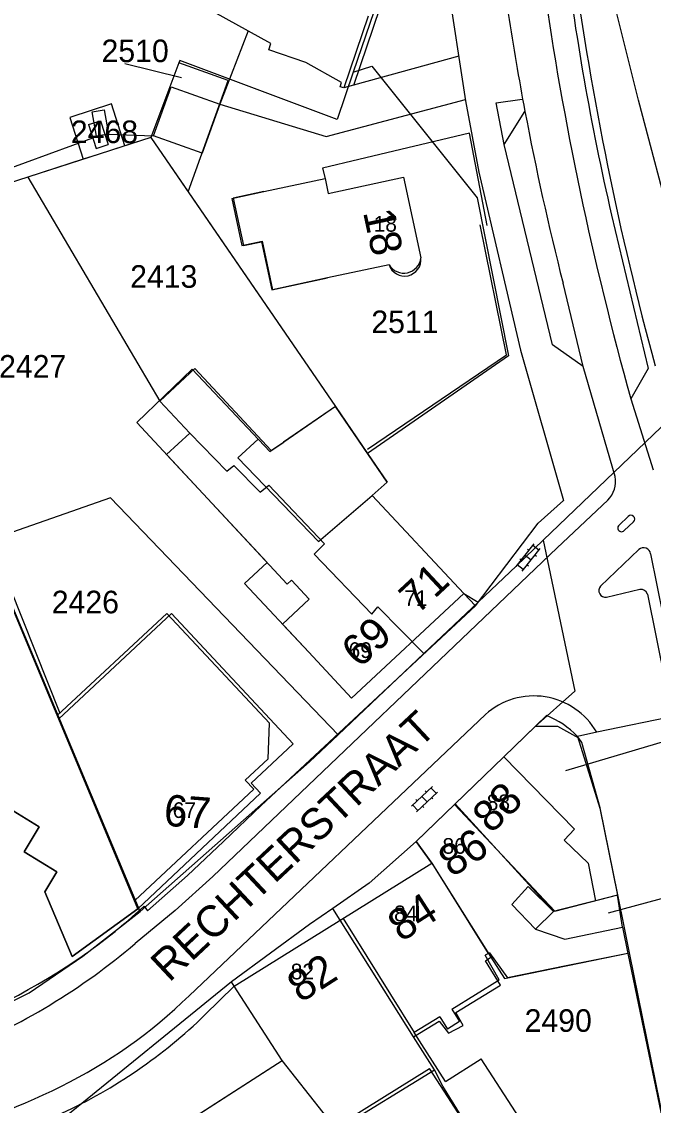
# Model space of a CAD drawing. Extents: x 148816 to 151297, y 399515 to 402500.
# Drawn here: x 151048.2 to 151098.6, y 399811.1 to 399897.5 of the extents above; entities that cross this region are included whole.
import ezdxf

# ---------------------------------------------------------------- set-up
doc = ezdxf.new("R2010")
doc.units = 0
for name, color, linetype in [('B01 Hoofdgebouw  [D] Norm', 7, 'Continuous'), ('B01 Hoofdgebouw  [T] Norm', 7, 'Continuous'), ('B01 hoofgebouw', 7, 'Continuous'), ('B07 Tussenmuur  [D] Norm', 7, 'Continuous'), ('G01 perceelsgrens', 7, 'Continuous'), ('S02 Open verharding  Norm', 7, 'Continuous'), ('T04 Haag heg  [D] Gem', 7, 'Continuous'), ('V00 Kant verharding algemeen  [T] Norm', 7, 'Continuous'), ('V00 Kant verharding algemeen secundair  [T] Norm', 7, 'Continuous'), ('Z01 perceelnummer', 7, 'Continuous'), ('Z02 huisnummer', 7, 'Continuous'), ('Z02 Huisnummer  [Tekst] Norm', 7, 'Continuous'), ('Z06 straatnaam', 7, 'Continuous')]:
    doc.layers.add(name, color=color, linetype=linetype)

msp = doc.modelspace()

# ---------------------------------------------------------------- linework, layer by layer
at = {"layer": 'B01 Hoofdgebouw  [D] Norm'}
for p, q in [((151064.967, 399883.361), (151067.52, 399883.91)), ((151064.967, 399883.361), (151065.775, 399879.606)), ((151065.775, 399879.606), (151067.388, 399879.953)), ((151067.388, 399879.953), (151068.22, 399876.082)), ((151072.61, 399877.025), (151068.22, 399876.082)), ((151057.395, 399865.488), (151061.814, 399869.752)), ((151061.814, 399869.752), (151067.999, 399863.178)), ((151057.395, 399865.488), (151069.396, 399852.618)), ((151067.062, 399864.174), (151065.447, 399862.665)), ((151067.999, 399863.178), (151069.105, 399863.935)), ((151065.447, 399862.665), (151071.877, 399856.008)), ((151071.877, 399856.008), (151076.15, 399859.67)), ((151069.396, 399852.618), (151069.722, 399852.922)), ((151069.722, 399852.922), (151071.139, 399851.403)), ((151071.139, 399851.403), (151069.009, 399849.416)), ((151069.009, 399849.416), (151071.097, 399847.178)), ((151085.518, 399823.219), (151085.159, 399823.014)), ((151086.277, 399821.058), (151085.159, 399823.014)), ((151085.518, 399823.219), (151086.938, 399821.21)), ((151091.63, 399822.17), (151086.938, 399821.212)), ((151082.511, 399818.717), (151086.277, 399821.058)), ((151081.551, 399818.117), (151079.511, 399816.848)), ((151081.551, 399818.117), (151082.161, 399817.136)), ((151082.511, 399818.717), (151083.122, 399817.734)), ((151083.122, 399817.734), (151082.161, 399817.136)), ((151082.008, 399812.944), (151079.511, 399816.848)), ((151082.008, 399812.944), (151084.85, 399814.762)), ((151090.541, 399805.947), (151084.85, 399814.762)), ((151073.124, 399809.26), (151080.733, 399814)), ((151085.437, 399806.714), (151080.733, 399814))]:
    msp.add_line(p, q, dxfattribs=at)
at = {"layer": 'B01 Hoofdgebouw  [T] Norm'}
for p, q in [((151077.5, 399878.075), (151072.61, 399877.025)), ((151038.69, 399873.85), (151051.264, 399842.318)), ((151073.23, 399866.76), (151069.105, 399863.935)), ((151077.34, 399860.75), (151073.23, 399866.76)), ((151076.15, 399859.67), (151077.34, 399860.75)), ((151083.46, 399851.87), (151076.15, 399859.67)), ((151074.51, 399843.52), (151083.46, 399851.87)), ((151051.057, 399842.125), (151059.783, 399850.275)), ((151071.1, 399847.18), (151074.51, 399843.52)), ((151051.057, 399842.125), (151057.235, 399827.395)), ((151079.67, 399832.08), (151086.65, 399838.85)), ((151086.65, 399838.85), (151092.28, 399833.07)), ((151049.61, 399833.26), (151046.86, 399834.95)), ((151048.41, 399831.27), (151049.61, 399833.26)), ((151092.28, 399833.07), (151091.47, 399832.19)), ((151080.9, 399830.36), (151079.67, 399832.08)), ((151091.47, 399832.19), (151093.36, 399830.35)), ((151051.03, 399829.67), (151048.41, 399831.27)), ((151065.15, 399820.55), (151080.9, 399830.36)), ((151093.36, 399830.35), (151093.96, 399827.37)), ((151050.07, 399828.08), (151051.03, 399829.67)), ((151052.24, 399822.91), (151050.07, 399828.08)), ((151057.48, 399826.73), (151057.218, 399827.388)), ((151093.96, 399827.37), (151091.02, 399826.61)), ((151057.48, 399826.73), (151052.24, 399822.91)), ((151090.6, 399826.5), (151089.18, 399825.09)), ((151091.02, 399826.61), (151090.6, 399826.5)), ((151089.18, 399825.09), (151091.5, 399824.31)), ((151091.5, 399824.31), (151096.1, 399825.25)), ((151096.1, 399825.25), (151096.53, 399823.17)), ((151096.53, 399823.17), (151091.63, 399822.17)), ((151068.98, 399814.63), (151065.15, 399820.55)), ((151057.96, 399807.54), (151068.98, 399814.63))]:
    msp.add_line(p, q, dxfattribs=at)
for points in [[(151075.837, 399897.886), (151073.9, 399892.167), (151073.608, 399892.266), (151073.723, 399892.612), (151070.874, 399894.196), (151067.918, 399895.195), (151068.089, 399895.71), (151062.736, 399898.665)], [(151073.608, 399892.266), (151073.723, 399892.612)], [(151058.723, 399888.35), (151060.131, 399892.269), (151064.009, 399890.877), (151062.601, 399886.957), (151058.723, 399888.35)], [(151054.187, 399888.311), (151053.837, 399890.263), (151054.786, 399890.434), (151055.136, 399888.481), (151054.187, 399888.311)], [(151067.52, 399883.91), (151072.4, 399884.96), (151072.66, 399883.76), (151078.66, 399885.05), (151080.04, 399878.62)], [(151057.235, 399827.395), (151066.731, 399836.249), (151066.048, 399836.977), (151067.87, 399838.68), (151067.964, 399841.516), (151059.783, 399850.275)]]:
    msp.add_lwpolyline(points, dxfattribs=at)
msp.add_arc((151078.678, 399878.778), 1.371, 210.83521, 353.38511, dxfattribs=at)
at = {"layer": 'B01 hoofgebouw'}
for points in [[(151075.837, 399897.886), (151073.9, 399892.167), (151073.608, 399892.266), (151073.723, 399892.612), (151070.874, 399894.196), (151067.918, 399895.195), (151068.089, 399895.71), (151062.736, 399898.665)], [(151058.723, 399888.35), (151060.131, 399892.269), (151064.008, 399890.873), (151062.601, 399886.957)], [(151053.55, 399889.251), (151054.503, 399889.557)], [(151053.55, 399889.251), (151054.161, 399887.346)], [(151054.503, 399889.557), (151055.114, 399887.652)], [(151062.601, 399886.957), (151058.723, 399888.35)], [(151054.161, 399887.346), (151055.114, 399887.652)], [(151067.521, 399883.91), (151072.401, 399884.96), (151072.661, 399883.76), (151078.661, 399885.05), (151080.041, 399878.62)], [(151067.521, 399883.91), (151065.08, 399883.385), (151065.892, 399879.599), (151067.335, 399879.909), (151068.158, 399876.071), (151072.61, 399877.025)], [(151077.499, 399878.073), (151072.61, 399877.025)], [(151071.101, 399847.18), (151065.989, 399852.667), (151067.787, 399854.345), (151059.772, 399862.935), (151061.618, 399864.656), (151059.242, 399867.203), (151062.014, 399869.79), (151068.11, 399863.257), (151069.104, 399863.937)], [(151071.101, 399847.18), (151074.511, 399843.52), (151083.461, 399851.87), (151076.151, 399859.67), (151077.341, 399860.75), (151073.232, 399866.759), (151069.104, 399863.937)], [(151046.861, 399834.95), (151049.611, 399833.26), (151048.411, 399831.27), (151051.031, 399829.67), (151050.071, 399828.08), (151052.241, 399822.91), (151057.481, 399826.73), (151045.488, 399855.414)], [(151057.481, 399826.73), (151067.252, 399835.948), (151066.517, 399836.737), (151069.872, 399839.866), (151060.177, 399850.264), (151051.158, 399841.854)], [(151060.67, 399803.33), (151057.96, 399807.54), (151068.98, 399814.63), (151065.151, 399820.55), (151080.9, 399830.36), (151079.67, 399832.08), (151086.65, 399838.85), (151092.28, 399833.07), (151091.47, 399832.19), (151093.36, 399830.35), (151093.96, 399827.37), (151090.6, 399826.5), (151089.181, 399825.09), (151091.5, 399824.31), (151096.1, 399825.25), (151096.531, 399823.17), (151091.63, 399822.17)], [(151089.181, 399825.09), (151087.297, 399827.054), (151088.599, 399828.491), (151090.6, 399826.5)], [(151060.67, 399803.33), (151065.742, 399795.451), (151066.249, 399795.74), (151067.966, 399793.153), (151072.351, 399796.106), (151070.786, 399798.45), (151075.313, 399801.476), (151082.957, 399789.434), (151086.865, 399791.253), (151082.593, 399797.716), (151081.34, 399797.128), (151073.338, 399809.102), (151081.118, 399813.877), (151079.45, 399816.503), (151081.497, 399817.766), (151082.254, 399816.808), (151083.41, 399817.425), (151082.822, 399818.444), (151086.377, 399820.645), (151085.179, 399822.57), (151085.606, 399822.854), (151086.703, 399821.165), (151091.63, 399822.17)]]:
    msp.add_lwpolyline(points, dxfattribs=at)
msp.add_arc((151078.742, 399878.478), 1.307, 198.04745, 6.24056, dxfattribs=at)
at = {"layer": 'B07 Tussenmuur  [D] Norm'}
for p, q in [((151082.785, 399835.101), (151090.6, 399826.5)), ((151082.785, 399835.101), (151090.6, 399826.5)), ((151080.9, 399830.36), (151085.392, 399823.147)), ((151080.9, 399830.36), (151085.392, 399823.147)), ((151073.836, 399825.96), (151079.511, 399816.848)), ((151073.836, 399825.96), (151079.511, 399816.848))]:
    msp.add_line(p, q, dxfattribs=at)
at = {"layer": 'G01 perceelsgrens'}
for points in [[(151076.766, 399922.387), (151077.565, 399921.017), (151077.956, 399903.167), (151074.639, 399893.418)], [(151060.747, 399894.172), (151058.519, 399888.224)], [(151074.639, 399893.418), (151073.363, 399889.666), (151060.819, 399894.364), (151060.747, 399894.172)], [(151061.496, 399883.881), (151064.684, 399892.755), (151060.747, 399894.172)], [(151074.639, 399893.418), (151076.139, 399893.901), (151084.522, 399883.403), (151087.021, 399870.798), (151075.79, 399863.018)], [(151056.457, 399887.56), (151055.388, 399890.893), (151052.055, 399889.821), (151053.124, 399886.486)], [(151058.519, 399888.224), (151056.457, 399887.56)], [(151058.519, 399888.224), (151061.496, 399883.881)], [(151056.457, 399887.56), (151054.323, 399886.872), (151053.124, 399886.486)], [(151053.124, 399886.486), (151048.715, 399885.066)], [(151048.715, 399885.066), (151036.28, 399881.06)], [(151048.715, 399885.066), (151059.242, 399867.203), (151061.618, 399864.656), (151064.579, 399861.618), (151065.14, 399862.059), (151067.242, 399859.933), (151067.926, 399860.504), (151072.351, 399855.823), (151071.53, 399854.989), (151076.141, 399850.206), (151076.622, 399850.808), (151080.287, 399847.079)], [(151119.914, 399884.978), (151102.327, 399868.132), (151089.788, 399856.114)], [(151061.496, 399883.881), (151073.232, 399866.759), (151075.79, 399863.018)], [(151075.79, 399863.018), (151077.341, 399860.75), (151076.151, 399859.67), (151083.461, 399851.87), (151084.596, 399851.168)], [(151073.435, 399840.579), (151055.295, 399859.486), (151045.342, 399855.999)], [(151057.68, 399826.5), (151045.53, 399855.48), (151045.342, 399855.999)], [(151089.788, 399856.114), (151087.66, 399854.074), (151084.596, 399851.168)], [(151089.788, 399856.114), (151092.313, 399844.087), (151089.141, 399841.266)], [(151084.596, 399851.168), (151080.287, 399847.079)], [(151080.287, 399847.079), (151073.435, 399840.579)], [(151073.435, 399840.579), (151071.171, 399838.431), (151057.68, 399826.5)], [(151089.141, 399841.266), (151086.65, 399838.85), (151082.731, 399835.049)], [(151095.732, 399827.829), (151094.318, 399834.777), (151092.857, 399839.975), (151092.633, 399840.328), (151090.967, 399841.263), (151089.141, 399841.266)], [(151082.731, 399835.049), (151079.67, 399832.08)], [(151082.731, 399835.049), (151090.706, 399826.528), (151095.732, 399827.829)], [(151079.67, 399832.08), (151075.914, 399828.775), (151073.028, 399826.755)], [(151079.67, 399832.08), (151080.9, 399830.36), (151085.606, 399822.854), (151086.703, 399821.165), (151096.664, 399823.205)], [(151096.664, 399823.205), (151096.235, 399825.334), (151095.732, 399827.829)], [(151073.028, 399826.755), (151071.175, 399825.458), (151064.939, 399820.892)], [(151089.214, 399801.781), (151087.733, 399803.96), (151087.58, 399803.865), (151085.902, 399806.574), (151085.618, 399806.398), (151081.791, 399812.576), (151081.118, 399813.877), (151079.45, 399816.503), (151073.028, 399826.755)], [(151011.791, 399815.417), (151012.332, 399815.283), (151012.71, 399815.25), (151027.46, 399814.61), (151033.68, 399814.85), (151039.01, 399815.68), (151043.27, 399817.29), (151048.81, 399820.03), (151053.09, 399822.95), (151057.68, 399826.5)], [(151103.125, 399791.533), (151102.246, 399795.731), (151096.664, 399823.205)], [(151064.939, 399820.892), (151051.756, 399810.161)], [(151081.404, 399797.032), (151073.338, 399809.102), (151068.98, 399814.63), (151065.151, 399820.55), (151064.939, 399820.892)]]:
    msp.add_lwpolyline(points, dxfattribs=at)
at = {"layer": 'S02 Open verharding  Norm'}
for p, q in [((151087.631, 399854.02), (151089.065, 399855.818)), ((151088.101, 399853.646), (151089.535, 399855.444)), ((151088.543, 399855.403), (151088.66, 399855.31)), ((151089.441, 399855.327), (151088.972, 399855.701)), ((151087.919, 399854.622), (151088.037, 399854.528)), ((151088.348, 399854.919), (151088.818, 399854.545)), ((151089.129, 399854.936), (151089.247, 399854.842)), ((151088.194, 399853.763), (151087.725, 399854.137)), ((151088.506, 399854.154), (151088.623, 399854.061)), ((151079.28, 399834.892), (151080.955, 399836.469)), ((151081.257, 399835.929), (151080.846, 399836.366)), ((151079.65, 399835.447), (151079.753, 399835.338)), ((151079.691, 399834.455), (151081.366, 399836.032)), ((151080.117, 399835.68), (151080.529, 399835.244)), ((151080.379, 399836.132), (151080.482, 399836.023)), ((151080.893, 399835.586), (151080.996, 399835.477)), ((151079.8, 399834.558), (151079.389, 399834.995)), ((151080.164, 399834.901), (151080.267, 399834.792))]:
    msp.add_line(p, q, dxfattribs=at)
at = {"layer": 'T04 Haag heg  [D] Gem'}
for p, q in [((151058.519, 399888.224), (151037.917, 399881.601)), ((151058.519, 399888.224), (151073.23, 399866.76)), ((151086.862, 399870.878), (151084.756, 399881.265)), ((151075.796, 399863.369), (151086.862, 399870.878)), ((151092.53, 399840.47), (151094.294, 399834.739)), ((151094.294, 399834.739), (151095.714, 399827.806)), ((151095.714, 399827.806), (151093.96, 399827.37)), ((151096.1, 399825.25), (151095.714, 399827.806)), ((151096.53, 399823.17), (151103.11, 399791.53))]:
    msp.add_line(p, q, dxfattribs=at)
for points in [[(151066.274, 399896.712), (151064.015, 399890.875)], [(151085.317, 399881.212), (151083.904, 399888.575), (151075.084, 399886.468), (151072.204, 399885.78), (151072.4, 399884.96)]]:
    msp.add_lwpolyline(points, dxfattribs=at)
at = {"layer": 'V00 Kant verharding algemeen  [T] Norm'}
for p, q in [((151097.39, 399891.19), (151095.21, 399899.85)), ((151100.22, 399880.46), (151097.39, 399891.19)), ((151084.4, 399850.88), (151089.378, 399857.459)), ((151090.91, 399855.5), (151063.47, 399829.29)), ((151084.4, 399850.88), (151083.46, 399851.87)), ((151067.32, 399834.95), (151084.4, 399850.88)), ((151085.18, 399842.21), (151061.57, 399819.78)), ((151090.04, 399842.14), (151086.65, 399838.85)), ((151101.2, 399842.28), (151094.05, 399840.8)), ((151094.05, 399840.8), (151092.53, 399840.47)), ((151064.32, 399832.08), (151067.32, 399834.95)), ((151061.44, 399829.38), (151064.32, 399832.08)), ((151058.26, 399826.57), (151061.44, 399829.38)), ((151063.47, 399829.29), (151060.455, 399826.575)), ((151057.98, 399826.94), (151058.26, 399826.57)), ((151060.455, 399826.575), (151057.27, 399823.96)), ((151062.83, 399818.26), (151065.15, 399820.55))]:
    msp.add_line(p, q, dxfattribs=at)
for points in [[(151079.329, 399932.981), (151080.952, 399924.097), (151079.358, 399921.921), (151082.14, 399900.675), (151083.605, 399891.152), (151084.669, 399885.443), (151087.977, 399871.259), (151091.417, 399859.269), (151089.378, 399857.459)], [(151074.685, 399892.383), (151078.371, 399903.226), (151078.139, 399914.743), (151080.294, 399914.77)], [(151083.06, 399894.693), (151073.9, 399892.166)], [(151064.006, 399890.869), (151072.493, 399888.29), (151083.592, 399891.238)], [(151086.672, 399887.649), (151086.046, 399890.994), (151088.125, 399891.282)], [(151092.964, 399869.968), (151090.532, 399871.676), (151086.674, 399887.655), (151088.332, 399890.303)], [(151031.535, 399880), (151054.187, 399888.309)], [(151055.134, 399888.491), (151058.724, 399888.338)], [(151095.23, 399882.037), (151098.157, 399869.789), (151096.775, 399867.386)], [(151095.512, 399861.177), (151092.964, 399869.968)], [(151096.774, 399867.39), (151098.564, 399861.716)], [(151090.91, 399855.5), (151094.93, 399859.303)], [(151096.562, 399858.01), (151095.831, 399857.306)], [(151096.251, 399856.878), (151096.993, 399857.581)], [(151097.418, 399855.373), (151094.352, 399852.441)], [(151100.39, 399845.03), (151098.353, 399855.028)], [(151094.841, 399851.581), (151097.498, 399852.193)], [(151098.095, 399851.812), (151099.51, 399844.81)]]:
    msp.add_lwpolyline(points, dxfattribs=at)
for centre, radius, start, end in [((151303.099, 399929.667), 213.256, 186.98977, 192.90555), ((151339.458, 399935.633), 249.532, 187.71268, 195.2445), ((151318.078, 399933.698), 233.808, 188.75686, 190.69626), ((151093.486, 399860.779), 2.065, 314.3755, 11.11851), ((151096.775, 399857.793), 0.304, 315.91771, 134.34879), ((151096.036, 399857.087), 0.3, 133.10371, 315.81526), ((151097.781, 399854.918), 0.582, 10.85478, 128.63871), ((151094.746, 399852.096), 0.524, 138.7665, 280.47902), ((151097.565, 399851.64), 0.557, 17.98752, 96.92118), ((151089.044, 399837.914), 5.778, 29.96341, 131.97194), ((151087.187, 399835.194), 7.509, 44.63508, 67.66677), ((151026.932, 399860.253), 45.539, 304.15673, 312.98415), ((151024.244, 399862.553), 50.795, 291.58401, 310.55479), ((151018.096, 399874.541), 62.327, 290.5755, 303.50403), ((151033.405, 399848.805), 40.444, 296.34038, 314.13881), ((151034.057, 399847.938), 41.336, 294.85287, 314.11296), ((151025.457, 399864.781), 58.288, 284.14397, 296.3741)]:
    msp.add_arc(centre, radius, start, end, dxfattribs=at)
at = {"layer": 'V00 Kant verharding algemeen secundair  [T] Norm'}
msp.add_lwpolyline([(151092.964, 399869.968), (151091.368, 399876.615)], dxfattribs=at)
for centre, radius, start, end in [((151346.839, 399937.355), 259.668, 188.13244, 195.63098), ((151310.754, 399932.451), 226.38, 190.72999, 194.27921)]:
    msp.add_arc(centre, radius, start, end, dxfattribs=at)
at = {"layer": 'Z01 perceelnummer'}
for points in [[(151056.453, 399894.125), (151060.955, 399892.995)], [(151107.498, 399842.459), (151091.565, 399837.725)], [(151110.995, 399830.704), (151094.965, 399826.365)]]:
    msp.add_lwpolyline(points, dxfattribs=at)

# ---------------------------------------------------------------- texts
for s, p in [('2510', (151054.591, 399894.225)), ('2468', (151052.145, 399887.772)), ('2413', (151056.871, 399876.236)), ('2511', (151076.09, 399872.618)), ('2427', (151046.424, 399869.073)), ('2426', (151050.623, 399850.281)), ('2490', (151088.307, 399816.911))]:
    msp.add_text(s, height=1.8, dxfattribs=at).set_placement(p)
at = {"layer": 'Z02 huisnummer'}
for s, rotation, p in [('18', 282.11876, (151075.422, 399882.265)), ('71', 43.01389, (151079.763, 399850.131)), ('69', 43.01389, (151075.17, 399845.845)), ('88', 44.10862, (151085.645, 399832.651)), ('67', 355.69799, (151059.499, 399833.359)), ('86', 32.70423, (151082.502, 399829.179)), ('84', 32.70423, (151078.466, 399824.028)), ('82', 32.70423, (151070.45, 399819.177))]:
    msp.add_text(s, height=2.5, rotation=rotation, dxfattribs=at).set_placement(p)
at = {"layer": 'Z02 Huisnummer  [Tekst] Norm'}
for s, p in [('18', (151076.27, 399880.707)), ('71', (151078.705, 399850.855)), ('69', (151074.275, 399846.72)), ('88', (151085.29, 399834.585)), ('67', (151060.259, 399833.965)), ('86', (151081.762, 399831.109)), ('84', (151077.899, 399825.731)), ('82', (151069.668, 399821.097))]:
    msp.add_text(s, height=1.25, dxfattribs=at).set_placement(p)
at = {"layer": 'Z06 straatnaam'}
msp.add_text('RECHTERSTRAAT', height=2.5, rotation=43.13672, dxfattribs=at).set_placement((151059.981, 399820.798))

doc.saveas('drawing.dxf')
